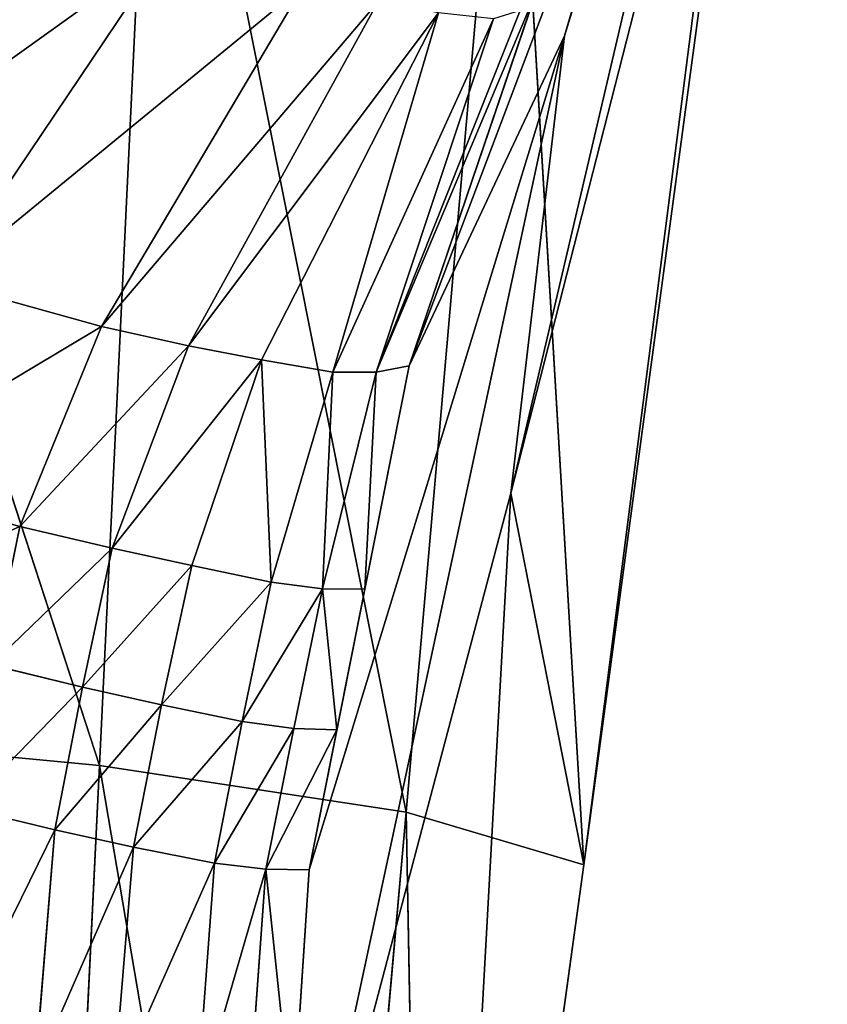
# Model space of a CAD drawing. Extents: x 0 to 21.4, y 0 to 18.7.
# Tile 328 of 482: x 12.211 to 12.427, y 10.36 to 10.623. Entities that reach past the tile are written whole.
import ezdxf

# ---------------------------------------------------------------- set-up
doc = ezdxf.new("R2010")
doc.units = 0
doc.header["$LTSCALE"] = 2.54
doc.layers.get('0').update_dxf_attribs({"color": 13, "linetype": 'CONTINUOUS'})

# ---------------------------------------------------------------- blocks, each defined once
blk = doc.blocks.new('GRUPUJ_36')
at = {"color": 0}
for p, q in [((4.52733, 10.57713, 2.42891), (4.76578, 10.50689, 2.64938)), ((4.52733, 10.57713, 2.42891), (4.76578, 10.50689, 2.64938)), ((4.9872, 10.51209, 2.42529), (4.63471, 10.55727, 2.42754)), ((4.63471, 10.55727, 2.42754), (4.88792, 10.49259, 2.64856)), ((4.9872, 10.51209, 2.42529), (4.63471, 10.55727, 2.42754)), ((4.63471, 10.55727, 2.42754), (4.88792, 10.49259, 2.64856)), ((4.67303, 10.55433, 2.21199), (4.9872, 10.51209, 2.42529)), ((4.67303, 10.55433, 2.21199), (4.9872, 10.51209, 2.42529)), ((4.64695, 10.54371, 2.64917), (4.85391, 10.46542, 2.87455)), ((4.76578, 10.50689, 2.64938), (4.64695, 10.54371, 2.64917)), ((4.76578, 10.50689, 2.64938), (4.64695, 10.54371, 2.64917)), ((4.64695, 10.54371, 2.64917), (4.85391, 10.46542, 2.87455)), ((4.65504, 10.49236, 2.02487), (4.9872, 10.51209, 2.42529)), ((4.65504, 10.49236, 2.02487), (4.9872, 10.51209, 2.42529)), ((4.9872, 10.51209, 2.42529), (4.88792, 10.49259, 2.64856)), ((4.9872, 10.51209, 2.42529), (4.88792, 10.49259, 2.64856)), ((4.97318, 10.46459, 2.20685), (4.9872, 10.51209, 2.42529)), ((4.97318, 10.46459, 2.20685), (4.9872, 10.51209, 2.42529)), ((4.9872, 10.51209, 2.42529), (5.28894, 10.47038, 2.64711)), ((4.9872, 10.51209, 2.42529), (5.28894, 10.47038, 2.64711)), ((4.88792, 10.49259, 2.64856), (4.76578, 10.50689, 2.64938)), ((4.76578, 10.50689, 2.64938), (4.85391, 10.46542, 2.87455)), ((4.76578, 10.50689, 2.64938), (4.98854, 10.43864, 2.87455)), ((4.76578, 10.50689, 2.64938), (4.85391, 10.46542, 2.87455)), ((4.88792, 10.49259, 2.64856), (4.76578, 10.50689, 2.64938)), ((4.76578, 10.50689, 2.64938), (4.98854, 10.43864, 2.87455)), ((4.85391, 10.46542, 2.87455), (4.75467, 10.4991, 2.87455)), ((4.85391, 10.46542, 2.87455), (4.75467, 10.4991, 2.87455)), ((4.75904, 10.49506, 2.99684), (4.85566, 10.45658, 2.99755)), ((4.75904, 10.49506, 2.99684), (4.85566, 10.45658, 2.99755)), ((4.65504, 10.49236, 2.02487), (4.97318, 10.46459, 2.20685)), ((4.65504, 10.49236, 2.02487), (4.97318, 10.46459, 2.20685)), ((5.28894, 10.47038, 2.64711), (4.88792, 10.49259, 2.64856)), ((4.88792, 10.49259, 2.64856), (5.12551, 10.42966, 2.87455)), ((5.28894, 10.47038, 2.64711), (4.88792, 10.49259, 2.64856)), ((4.88792, 10.49259, 2.64856), (5.12551, 10.42966, 2.87455)), ((4.76129, 10.48793, 3.11926), (4.8556, 10.44504, 3.12068)), ((4.76129, 10.48793, 3.11926), (4.8556, 10.44504, 3.12068)), ((4.75968, 10.47323, 3.22835), (4.85237, 10.42598, 3.22811)), ((4.75968, 10.47323, 3.22835), (4.85237, 10.42598, 3.22811)), ((4.97318, 10.46459, 2.20685), (5.28894, 10.47038, 2.64711)), ((4.97318, 10.46459, 2.20685), (5.28894, 10.47038, 2.64711)), ((4.85566, 10.45658, 2.99755), (4.85391, 10.46542, 2.87455)), ((4.85566, 10.45658, 2.99755), (4.85391, 10.46542, 2.87455)), ((4.91363, 10.45354, 2.87455), (4.85391, 10.46542, 2.87455)), ((4.91363, 10.45354, 2.87455), (4.85391, 10.46542, 2.87455)), ((4.63909, 10.39806, 1.84332), (4.97318, 10.46459, 2.20685)), ((4.63909, 10.39806, 1.84332), (4.97318, 10.46459, 2.20685)), ((4.96067, 10.38264, 1.99458), (4.97318, 10.46459, 2.20685)), ((4.96067, 10.38264, 1.99458), (4.97318, 10.46459, 2.20685)), ((4.97318, 10.46459, 2.20685), (5.28093, 10.43711, 2.39704)), ((4.97318, 10.46459, 2.20685), (5.28093, 10.43711, 2.39704)), ((4.75684, 10.45705, 3.32945), (4.84858, 10.4064, 3.32626)), ((4.75684, 10.45705, 3.32945), (4.84858, 10.4064, 3.32626)), ((4.8556, 10.44504, 3.12068), (4.85566, 10.45658, 2.99755)), ((4.8556, 10.44504, 3.12068), (4.85566, 10.45658, 2.99755)), ((4.85566, 10.45658, 2.99755), (4.91348, 10.44226, 2.99782)), ((4.85566, 10.45658, 2.99755), (4.91348, 10.44226, 2.99782)), ((4.91348, 10.44226, 2.99782), (4.91363, 10.45354, 2.87455)), ((4.91348, 10.44226, 2.99782), (4.91363, 10.45354, 2.87455)), ((4.95116, 10.44607, 2.87455), (4.91363, 10.45354, 2.87455)), ((4.95116, 10.44607, 2.87455), (4.91363, 10.45354, 2.87455)), ((4.85237, 10.42598, 3.22811), (4.8556, 10.44504, 3.12068)), ((4.85237, 10.42598, 3.22811), (4.8556, 10.44504, 3.12068)), ((4.8556, 10.44504, 3.12068), (4.9117, 10.42852, 3.1212)), ((4.8556, 10.44504, 3.12068), (4.9117, 10.42852, 3.1212)), ((4.95085, 10.43458, 2.99492), (4.95116, 10.44607, 2.87455)), ((4.95085, 10.43458, 2.99492), (4.95116, 10.44607, 2.87455)), ((4.98854, 10.43864, 2.87455), (4.95116, 10.44607, 2.87455)), ((4.98854, 10.43864, 2.87455), (4.95116, 10.44607, 2.87455)), ((4.9117, 10.42852, 3.1212), (4.91348, 10.44226, 2.99782)), ((4.9117, 10.42852, 3.1212), (4.91348, 10.44226, 2.99782)), ((4.91348, 10.44226, 2.99782), (4.95085, 10.43458, 2.99492)), ((4.91348, 10.44226, 2.99782), (4.95085, 10.43458, 2.99492)), ((4.75232, 10.43716, 3.43021), (4.84344, 10.38321, 3.42414)), ((4.75232, 10.43716, 3.43021), (4.84344, 10.38321, 3.42414)), ((4.96067, 10.38264, 1.99458), (5.28093, 10.43711, 2.39704)), ((4.96067, 10.38264, 1.99458), (5.28093, 10.43711, 2.39704)), ((4.98838, 10.42711, 2.99224), (4.98854, 10.43864, 2.87455)), ((4.98838, 10.42711, 2.99224), (4.98854, 10.43864, 2.87455)), ((5.05609, 10.43421, 2.87455), (4.98854, 10.43864, 2.87455)), ((5.05609, 10.43421, 2.87455), (4.98854, 10.43864, 2.87455)), ((4.94899, 10.42077, 3.11541), (4.95085, 10.43458, 2.99492)), ((4.94899, 10.42077, 3.11541), (4.95085, 10.43458, 2.99492)), ((4.95085, 10.43458, 2.99492), (4.98838, 10.42711, 2.99224)), ((4.95085, 10.43458, 2.99492), (4.98838, 10.42711, 2.99224)), ((4.9073, 10.40728, 3.2276), (4.9117, 10.42852, 3.1212)), ((4.9073, 10.40728, 3.2276), (4.9117, 10.42852, 3.1212)), ((4.9117, 10.42852, 3.1212), (4.94899, 10.42077, 3.11541)), ((4.9117, 10.42852, 3.1212), (4.94899, 10.42077, 3.11541)), ((4.84858, 10.4064, 3.32626), (4.85237, 10.42598, 3.22811)), ((4.84858, 10.4064, 3.32626), (4.85237, 10.42598, 3.22811)), ((4.85237, 10.42598, 3.22811), (4.9073, 10.40728, 3.2276)), ((4.85237, 10.42598, 3.22811), (4.9073, 10.40728, 3.2276)), ((4.98677, 10.41339, 3.11007), (4.98838, 10.42711, 2.99224)), ((4.98677, 10.41339, 3.11007), (4.98838, 10.42711, 2.99224)), ((4.98838, 10.42711, 2.99224), (5.05496, 10.42231, 2.98974)), ((4.98838, 10.42711, 2.99224), (5.05496, 10.42231, 2.98974)), ((4.94451, 10.39926, 3.21868), (4.94899, 10.42077, 3.11541)), ((4.94451, 10.39926, 3.21868), (4.94899, 10.42077, 3.11541)), ((4.94899, 10.42077, 3.11541), (4.98677, 10.41339, 3.11007)), ((4.94899, 10.42077, 3.11541), (4.98677, 10.41339, 3.11007)), ((4.98251, 10.39172, 3.21037), (4.98677, 10.41339, 3.11007)), ((4.98251, 10.39172, 3.21037), (4.98677, 10.41339, 3.11007)), ((4.98677, 10.41339, 3.11007), (5.05254, 10.40847, 3.10507)), ((4.98677, 10.41339, 3.11007), (5.05254, 10.40847, 3.10507)), ((4.84344, 10.38321, 3.42414), (4.84858, 10.4064, 3.32626)), ((4.84344, 10.38321, 3.42414), (4.84858, 10.4064, 3.32626)), ((4.84858, 10.4064, 3.32626), (4.90269, 10.38607, 3.32402)), ((4.84858, 10.4064, 3.32626), (4.90269, 10.38607, 3.32402)), ((4.90269, 10.38607, 3.32402), (4.9073, 10.40728, 3.2276)), ((4.90269, 10.38607, 3.32402), (4.9073, 10.40728, 3.2276)), ((4.9073, 10.40728, 3.2276), (4.94451, 10.39926, 3.21868)), ((4.9073, 10.40728, 3.2276), (4.94451, 10.39926, 3.21868)), ((4.74202, 10.40085, 3.54943), (4.83161, 10.34048, 3.54391)), ((4.74202, 10.40085, 3.54943), (4.83161, 10.34048, 3.54391)), ((4.63909, 10.39806, 1.84332), (4.96067, 10.38264, 1.99458)), ((4.63909, 10.39806, 1.84332), (4.96067, 10.38264, 1.99458)), ((4.93977, 10.37811, 3.31183), (4.94451, 10.39926, 3.21868)), ((4.93977, 10.37811, 3.31183), (4.94451, 10.39926, 3.21868)), ((4.94451, 10.39926, 3.21868), (4.98251, 10.39172, 3.21037)), ((4.94451, 10.39926, 3.21868), (4.98251, 10.39172, 3.21037)), ((4.97789, 10.37073, 3.30038), (4.98251, 10.39172, 3.21037)), ((4.97789, 10.37073, 3.30038), (4.98251, 10.39172, 3.21037)), ((4.98251, 10.39172, 3.21037), (5.04783, 10.38634, 3.20201)), ((4.98251, 10.39172, 3.21037), (5.04783, 10.38634, 3.20201)), ((4.89689, 10.36137, 3.42025), (4.90269, 10.38607, 3.32402)), ((4.89689, 10.36137, 3.42025), (4.90269, 10.38607, 3.32402)), ((4.90269, 10.38607, 3.32402), (4.93977, 10.37811, 3.31183)), ((4.90269, 10.38607, 3.32402), (4.93977, 10.37811, 3.31183)), ((4.62543, 10.27328, 1.67212), (4.96067, 10.38264, 1.99458)), ((4.62543, 10.27328, 1.67212), (4.96067, 10.38264, 1.99458)), ((4.83161, 10.34048, 3.54391), (4.84344, 10.38321, 3.42414)), ((4.83161, 10.34048, 3.54391), (4.84344, 10.38321, 3.42414)), ((4.84344, 10.38321, 3.42414), (4.89689, 10.36137, 3.42025)), ((4.84344, 10.38321, 3.42414), (4.89689, 10.36137, 3.42025)), ((4.94986, 10.26796, 1.79393), (4.96067, 10.38264, 1.99458)), ((4.94986, 10.26796, 1.79393), (4.96067, 10.38264, 1.99458)), ((4.96067, 10.38264, 1.99458), (5.27373, 10.36735, 2.1536)), ((4.96067, 10.38264, 1.99458), (5.27373, 10.36735, 2.1536)), ((4.93383, 10.35369, 3.40472), (4.93977, 10.37811, 3.31183)), ((4.93383, 10.35369, 3.40472), (4.93977, 10.37811, 3.31183)), ((4.93977, 10.37811, 3.31183), (4.97789, 10.37073, 3.30038)), ((4.93977, 10.37811, 3.31183), (4.97789, 10.37073, 3.30038)), ((4.97209, 10.3467, 3.39006), (4.97789, 10.37073, 3.30038)), ((4.97209, 10.3467, 3.39006), (4.97789, 10.37073, 3.30038)), ((4.97789, 10.37073, 3.30038), (5.04284, 10.3654, 3.28822)), ((4.97789, 10.37073, 3.30038), (5.04284, 10.3654, 3.28822)), ((4.88388, 10.31551, 3.54023), (4.89689, 10.36137, 3.42025)), ((4.88388, 10.31551, 3.54023), (4.89689, 10.36137, 3.42025)), ((4.89689, 10.36137, 3.42025), (4.93383, 10.35369, 3.40472)), ((4.89689, 10.36137, 3.42025), (4.93383, 10.35369, 3.40472))]:
    blk.add_line(p, q, dxfattribs=at)
mesh = blk.add_polyface(dxfattribs=at)
corners = [(4.76578, 10.50689, 2.64938), (4.52733, 10.57713, 2.42891), (4.64695, 10.54371, 2.64917)]
mesh.append_faces([[corners[k] for k in face] for face in [(0, 1, 2)]], dxfattribs={"color": 0})
mesh = blk.add_polyface(dxfattribs=at)
corners = [(4.52733, 10.57713, 2.42891), (4.88792, 10.49259, 2.64856), (4.63471, 10.55727, 2.42754), (4.76578, 10.50689, 2.64938)]
mesh.append_faces([[corners[k] for k in face] for face in [(0, 1, 2), (1, 0, 3)]], dxfattribs={"vtx0": -1, "color": 0})
mesh = blk.add_polyface(dxfattribs=at)
corners = [(4.63471, 10.55727, 2.42754), (4.9872, 10.51209, 2.42529), (4.67303, 10.55433, 2.21199)]
mesh.append_faces([[corners[k] for k in face] for face in [(0, 1, 2)]], dxfattribs={"color": 0})
mesh = blk.add_polyface(dxfattribs=at)
corners = [(4.88792, 10.49259, 2.64856), (4.9872, 10.51209, 2.42529), (4.63471, 10.55727, 2.42754)]
mesh.append_faces([[corners[k] for k in face] for face in [(0, 1, 2)]], dxfattribs={"color": 0})
mesh = blk.add_polyface(dxfattribs=at)
corners = [(4.9872, 10.51209, 2.42529), (4.65504, 10.49236, 2.02487), (4.67303, 10.55433, 2.21199)]
mesh.append_faces([[corners[k] for k in face] for face in [(0, 1, 2)]], dxfattribs={"color": 0})
mesh = blk.add_polyface(dxfattribs=at)
corners = [(4.72393, 10.50954, 2.87455), (4.85391, 10.46542, 2.87455), (4.64695, 10.54371, 2.64917), (4.75467, 10.4991, 2.87455)]
mesh.append_faces([[corners[k] for k in face] for face in [(0, 1, 2), (1, 0, 3)]], dxfattribs={"vtx0": -1, "color": 0})
mesh = blk.add_polyface(dxfattribs=at)
corners = [(4.85391, 10.46542, 2.87455), (4.76578, 10.50689, 2.64938), (4.64695, 10.54371, 2.64917)]
mesh.append_faces([[corners[k] for k in face] for face in [(0, 1, 2)]], dxfattribs={"color": 0})
mesh = blk.add_polyface(dxfattribs=at)
corners = [(4.9872, 10.51209, 2.42529), (4.97318, 10.46459, 2.20685), (4.65504, 10.49236, 2.02487)]
mesh.append_faces([[corners[k] for k in face] for face in [(0, 1, 2)]], dxfattribs={"color": 0})
mesh = blk.add_polyface(dxfattribs=at)
corners = [(4.88792, 10.49259, 2.64856), (5.28894, 10.47038, 2.64711), (4.9872, 10.51209, 2.42529)]
mesh.append_faces([[corners[k] for k in face] for face in [(0, 1, 2)]], dxfattribs={"color": 0})
mesh = blk.add_polyface(dxfattribs=at)
corners = [(5.28894, 10.47038, 2.64711), (4.97318, 10.46459, 2.20685), (4.9872, 10.51209, 2.42529)]
mesh.append_faces([[corners[k] for k in face] for face in [(0, 1, 2)]], dxfattribs={"color": 0})
mesh = blk.add_polyface(dxfattribs=at)
corners = [(4.85391, 10.46542, 2.87455), (4.98854, 10.43864, 2.87455), (4.76578, 10.50689, 2.64938), (4.91363, 10.45354, 2.87455), (4.95116, 10.44607, 2.87455)]
mesh.append_faces([[corners[k] for k in face] for face in [(0, 1, 2), (1, 3, 4)]], dxfattribs={"vtx0": -1, "color": 0})
mesh.append_faces([[corners[k] for k in face] for face in [(1, 0, 3)]], dxfattribs={"vtx0": -1, "vtx2": -1, "color": 0})
mesh = blk.add_polyface(dxfattribs=at)
corners = [(4.76578, 10.50689, 2.64938), (5.12551, 10.42966, 2.87455), (4.88792, 10.49259, 2.64856), (4.98854, 10.43864, 2.87455), (5.05609, 10.43421, 2.87455)]
mesh.append_faces([[corners[k] for k in face] for face in [(0, 1, 2), (1, 3, 4)]], dxfattribs={"vtx0": -1, "color": 0})
mesh.append_faces([[corners[k] for k in face] for face in [(1, 0, 3)]], dxfattribs={"vtx0": -1, "vtx2": -1, "color": 0})
mesh = blk.add_polyface(dxfattribs=at)
corners = [(4.75467, 10.4991, 2.87455), (4.85566, 10.45658, 2.99755), (4.85391, 10.46542, 2.87455), (4.75904, 10.49506, 2.99684)]
mesh.append_faces([[corners[k] for k in face] for face in [(0, 1, 2), (1, 0, 3)]], dxfattribs={"vtx0": -1, "color": 0})
mesh = blk.add_polyface(dxfattribs=at)
corners = [(4.76129, 10.48793, 3.11926), (4.85566, 10.45658, 2.99755), (4.75904, 10.49506, 2.99684), (4.8556, 10.44504, 3.12068)]
mesh.append_faces([[corners[k] for k in face] for face in [(0, 1, 2), (1, 0, 3)]], dxfattribs={"vtx0": -1, "color": 0})
mesh = blk.add_polyface(dxfattribs=at)
corners = [(4.97318, 10.46459, 2.20685), (4.63909, 10.39806, 1.84332), (4.65504, 10.49236, 2.02487)]
mesh.append_faces([[corners[k] for k in face] for face in [(0, 1, 2)]], dxfattribs={"color": 0})
mesh = blk.add_polyface(dxfattribs=at)
corners = [(5.12551, 10.42966, 2.87455), (5.28894, 10.47038, 2.64711), (4.88792, 10.49259, 2.64856)]
mesh.append_faces([[corners[k] for k in face] for face in [(0, 1, 2)]], dxfattribs={"color": 0})
mesh = blk.add_polyface(dxfattribs=at)
corners = [(4.75968, 10.47323, 3.22835), (4.8556, 10.44504, 3.12068), (4.76129, 10.48793, 3.11926), (4.85237, 10.42598, 3.22811)]
mesh.append_faces([[corners[k] for k in face] for face in [(0, 1, 2), (1, 0, 3)]], dxfattribs={"vtx0": -1, "color": 0})
mesh = blk.add_polyface(dxfattribs=at)
corners = [(4.75968, 10.47323, 3.22835), (4.84858, 10.4064, 3.32626), (4.85237, 10.42598, 3.22811), (4.75684, 10.45705, 3.32945)]
mesh.append_faces([[corners[k] for k in face] for face in [(0, 1, 2), (1, 0, 3)]], dxfattribs={"vtx0": -1, "color": 0})
mesh = blk.add_polyface(dxfattribs=at)
corners = [(5.28894, 10.47038, 2.64711), (5.28093, 10.43711, 2.39704), (4.97318, 10.46459, 2.20685)]
mesh.append_faces([[corners[k] for k in face] for face in [(0, 1, 2)]], dxfattribs={"color": 0})
mesh = blk.add_polyface(dxfattribs=at)
corners = [(4.85566, 10.45658, 2.99755), (4.91363, 10.45354, 2.87455), (4.85391, 10.46542, 2.87455), (4.91348, 10.44226, 2.99782)]
mesh.append_faces([[corners[k] for k in face] for face in [(0, 1, 2), (1, 0, 3)]], dxfattribs={"vtx0": -1, "color": 0})
mesh = blk.add_polyface(dxfattribs=at)
corners = [(4.97318, 10.46459, 2.20685), (4.96067, 10.38264, 1.99458), (4.63909, 10.39806, 1.84332)]
mesh.append_faces([[corners[k] for k in face] for face in [(0, 1, 2)]], dxfattribs={"color": 0})
mesh = blk.add_polyface(dxfattribs=at)
corners = [(5.28093, 10.43711, 2.39704), (4.96067, 10.38264, 1.99458), (4.97318, 10.46459, 2.20685)]
mesh.append_faces([[corners[k] for k in face] for face in [(0, 1, 2)]], dxfattribs={"color": 0})
mesh = blk.add_polyface(dxfattribs=at)
corners = [(4.75684, 10.45705, 3.32945), (4.84344, 10.38321, 3.42414), (4.84858, 10.4064, 3.32626), (4.75232, 10.43716, 3.43021)]
mesh.append_faces([[corners[k] for k in face] for face in [(0, 1, 2), (1, 0, 3)]], dxfattribs={"vtx0": -1, "color": 0})
mesh = blk.add_polyface(dxfattribs=at)
corners = [(4.8556, 10.44504, 3.12068), (4.91348, 10.44226, 2.99782), (4.85566, 10.45658, 2.99755), (4.9117, 10.42852, 3.1212)]
mesh.append_faces([[corners[k] for k in face] for face in [(0, 1, 2), (1, 0, 3)]], dxfattribs={"vtx0": -1, "color": 0})
mesh = blk.add_polyface(dxfattribs=at)
corners = [(4.91348, 10.44226, 2.99782), (4.95116, 10.44607, 2.87455), (4.91363, 10.45354, 2.87455), (4.95085, 10.43458, 2.99492)]
mesh.append_faces([[corners[k] for k in face] for face in [(0, 1, 2), (1, 0, 3)]], dxfattribs={"vtx0": -1, "color": 0})
mesh = blk.add_polyface(dxfattribs=at)
corners = [(4.85237, 10.42598, 3.22811), (4.9117, 10.42852, 3.1212), (4.8556, 10.44504, 3.12068), (4.9073, 10.40728, 3.2276)]
mesh.append_faces([[corners[k] for k in face] for face in [(0, 1, 2), (1, 0, 3)]], dxfattribs={"vtx0": -1, "color": 0})
mesh = blk.add_polyface(dxfattribs=at)
corners = [(4.95116, 10.44607, 2.87455), (4.98838, 10.42711, 2.99224), (4.98854, 10.43864, 2.87455), (4.95085, 10.43458, 2.99492)]
mesh.append_faces([[corners[k] for k in face] for face in [(0, 1, 2), (1, 0, 3)]], dxfattribs={"vtx0": -1, "color": 0})
mesh = blk.add_polyface(dxfattribs=at)
corners = [(4.91348, 10.44226, 2.99782), (4.94899, 10.42077, 3.11541), (4.95085, 10.43458, 2.99492), (4.9117, 10.42852, 3.1212)]
mesh.append_faces([[corners[k] for k in face] for face in [(0, 1, 2), (1, 0, 3)]], dxfattribs={"vtx0": -1, "color": 0})
mesh = blk.add_polyface(dxfattribs=at)
corners = [(4.75232, 10.43716, 3.43021), (4.83161, 10.34048, 3.54391), (4.84344, 10.38321, 3.42414), (4.74202, 10.40085, 3.54943)]
mesh.append_faces([[corners[k] for k in face] for face in [(0, 1, 2), (1, 0, 3)]], dxfattribs={"vtx0": -1, "color": 0})
mesh = blk.add_polyface(dxfattribs=at)
corners = [(5.28093, 10.43711, 2.39704), (5.27373, 10.36735, 2.1536), (4.96067, 10.38264, 1.99458)]
mesh.append_faces([[corners[k] for k in face] for face in [(0, 1, 2)]], dxfattribs={"color": 0})
mesh = blk.add_polyface(dxfattribs=at)
corners = [(4.98838, 10.42711, 2.99224), (5.05609, 10.43421, 2.87455), (4.98854, 10.43864, 2.87455), (5.05496, 10.42231, 2.98974)]
mesh.append_faces([[corners[k] for k in face] for face in [(0, 1, 2), (1, 0, 3)]], dxfattribs={"vtx0": -1, "color": 0})
mesh = blk.add_polyface(dxfattribs=at)
corners = [(4.95085, 10.43458, 2.99492), (4.98677, 10.41339, 3.11007), (4.98838, 10.42711, 2.99224), (4.94899, 10.42077, 3.11541)]
mesh.append_faces([[corners[k] for k in face] for face in [(0, 1, 2), (1, 0, 3)]], dxfattribs={"vtx0": -1, "color": 0})
mesh = blk.add_polyface(dxfattribs=at)
corners = [(4.9117, 10.42852, 3.1212), (4.94451, 10.39926, 3.21868), (4.94899, 10.42077, 3.11541), (4.9073, 10.40728, 3.2276)]
mesh.append_faces([[corners[k] for k in face] for face in [(0, 1, 2), (1, 0, 3)]], dxfattribs={"vtx0": -1, "color": 0})
mesh = blk.add_polyface(dxfattribs=at)
corners = [(4.85237, 10.42598, 3.22811), (4.90269, 10.38607, 3.32402), (4.9073, 10.40728, 3.2276), (4.84858, 10.4064, 3.32626)]
mesh.append_faces([[corners[k] for k in face] for face in [(0, 1, 2), (1, 0, 3)]], dxfattribs={"vtx0": -1, "color": 0})
mesh = blk.add_polyface(dxfattribs=at)
corners = [(4.98838, 10.42711, 2.99224), (5.05254, 10.40847, 3.10507), (5.05496, 10.42231, 2.98974), (4.98677, 10.41339, 3.11007)]
mesh.append_faces([[corners[k] for k in face] for face in [(0, 1, 2), (1, 0, 3)]], dxfattribs={"vtx0": -1, "color": 0})
mesh = blk.add_polyface(dxfattribs=at)
corners = [(4.94899, 10.42077, 3.11541), (4.98251, 10.39172, 3.21037), (4.98677, 10.41339, 3.11007), (4.94451, 10.39926, 3.21868)]
mesh.append_faces([[corners[k] for k in face] for face in [(0, 1, 2), (1, 0, 3)]], dxfattribs={"vtx0": -1, "color": 0})
mesh = blk.add_polyface(dxfattribs=at)
corners = [(4.98677, 10.41339, 3.11007), (5.04783, 10.38634, 3.20201), (5.05254, 10.40847, 3.10507), (4.98251, 10.39172, 3.21037)]
mesh.append_faces([[corners[k] for k in face] for face in [(0, 1, 2), (1, 0, 3)]], dxfattribs={"vtx0": -1, "color": 0})
mesh = blk.add_polyface(dxfattribs=at)
corners = [(4.84858, 10.4064, 3.32626), (4.89689, 10.36137, 3.42025), (4.90269, 10.38607, 3.32402), (4.84344, 10.38321, 3.42414)]
mesh.append_faces([[corners[k] for k in face] for face in [(0, 1, 2), (1, 0, 3)]], dxfattribs={"vtx0": -1, "color": 0})
mesh = blk.add_polyface(dxfattribs=at)
corners = [(4.9073, 10.40728, 3.2276), (4.93977, 10.37811, 3.31183), (4.94451, 10.39926, 3.21868), (4.90269, 10.38607, 3.32402)]
mesh.append_faces([[corners[k] for k in face] for face in [(0, 1, 2), (1, 0, 3)]], dxfattribs={"vtx0": -1, "color": 0})
mesh = blk.add_polyface(dxfattribs=at)
corners = [(4.74202, 10.40085, 3.54943), (4.81808, 10.29469, 3.66342), (4.83161, 10.34048, 3.54391), (4.72978, 10.36128, 3.66825)]
mesh.append_faces([[corners[k] for k in face] for face in [(0, 1, 2), (1, 0, 3)]], dxfattribs={"vtx0": -1, "color": 0})
mesh = blk.add_polyface(dxfattribs=at)
corners = [(4.96067, 10.38264, 1.99458), (4.62543, 10.27328, 1.67212), (4.63909, 10.39806, 1.84332)]
mesh.append_faces([[corners[k] for k in face] for face in [(0, 1, 2)]], dxfattribs={"color": 0})
mesh = blk.add_polyface(dxfattribs=at)
corners = [(4.94451, 10.39926, 3.21868), (4.97789, 10.37073, 3.30038), (4.98251, 10.39172, 3.21037), (4.93977, 10.37811, 3.31183)]
mesh.append_faces([[corners[k] for k in face] for face in [(0, 1, 2), (1, 0, 3)]], dxfattribs={"vtx0": -1, "color": 0})
mesh = blk.add_polyface(dxfattribs=at)
corners = [(4.98251, 10.39172, 3.21037), (5.04284, 10.3654, 3.28822), (5.04783, 10.38634, 3.20201), (4.97789, 10.37073, 3.30038)]
mesh.append_faces([[corners[k] for k in face] for face in [(0, 1, 2), (1, 0, 3)]], dxfattribs={"vtx0": -1, "color": 0})
mesh = blk.add_polyface(dxfattribs=at)
corners = [(4.90269, 10.38607, 3.32402), (4.93383, 10.35369, 3.40472), (4.93977, 10.37811, 3.31183), (4.89689, 10.36137, 3.42025)]
mesh.append_faces([[corners[k] for k in face] for face in [(0, 1, 2), (1, 0, 3)]], dxfattribs={"vtx0": -1, "color": 0})
mesh = blk.add_polyface(dxfattribs=at)
corners = [(4.96067, 10.38264, 1.99458), (4.94986, 10.26796, 1.79393), (4.62543, 10.27328, 1.67212)]
mesh.append_faces([[corners[k] for k in face] for face in [(0, 1, 2)]], dxfattribs={"color": 0})
mesh = blk.add_polyface(dxfattribs=at)
corners = [(4.84344, 10.38321, 3.42414), (4.88388, 10.31551, 3.54023), (4.89689, 10.36137, 3.42025), (4.83161, 10.34048, 3.54391)]
mesh.append_faces([[corners[k] for k in face] for face in [(0, 1, 2), (1, 0, 3)]], dxfattribs={"vtx0": -1, "color": 0})
mesh = blk.add_polyface(dxfattribs=at)
corners = [(5.27373, 10.36735, 2.1536), (4.94986, 10.26796, 1.79393), (4.96067, 10.38264, 1.99458)]
mesh.append_faces([[corners[k] for k in face] for face in [(0, 1, 2)]], dxfattribs={"color": 0})
mesh = blk.add_polyface(dxfattribs=at)
corners = [(4.93977, 10.37811, 3.31183), (4.97209, 10.3467, 3.39006), (4.97789, 10.37073, 3.30038), (4.93383, 10.35369, 3.40472)]
mesh.append_faces([[corners[k] for k in face] for face in [(0, 1, 2), (1, 0, 3)]], dxfattribs={"vtx0": -1, "color": 0})
mesh = blk.add_polyface(dxfattribs=at)
corners = [(4.97789, 10.37073, 3.30038), (5.03672, 10.34177, 3.3741), (5.04284, 10.3654, 3.28822), (4.97209, 10.3467, 3.39006)]
mesh.append_faces([[corners[k] for k in face] for face in [(0, 1, 2), (1, 0, 3)]], dxfattribs={"vtx0": -1, "color": 0})
mesh = blk.add_polyface(dxfattribs=at)
corners = [(5.27373, 10.36735, 2.1536), (5.26746, 10.26268, 1.9229), (4.94986, 10.26796, 1.79393)]
mesh.append_faces([[corners[k] for k in face] for face in [(0, 1, 2)]], dxfattribs={"color": 0})
mesh = blk.add_polyface(dxfattribs=at)
corners = [(4.89689, 10.36137, 3.42025), (4.92099, 10.3074, 3.52124), (4.93383, 10.35369, 3.40472), (4.88388, 10.31551, 3.54023)]
mesh.append_faces([[corners[k] for k in face] for face in [(0, 1, 2), (1, 0, 3)]], dxfattribs={"vtx0": -1, "color": 0})
blk = doc.blocks.new('GRUPUJ_37')
at = {"color": 0}
blk.add_blockref('GRUPUJ_36', (0, 0, -0.61175), dxfattribs=at)
blk = doc.blocks.new('KOMPONENT_7')
at = {"color": 253, "rotation": 270.0000000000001}
blk.add_blockref('GRUPUJ_37', (1.85, 15.38405, 1.11856), dxfattribs=at)

msp = doc.modelspace()

# ---------------------------------------------------------------- block references
at = {"color": 0}
msp.add_blockref('KOMPONENT_7', (0, 0), dxfattribs=at)

doc.saveas('drawing.dxf')
